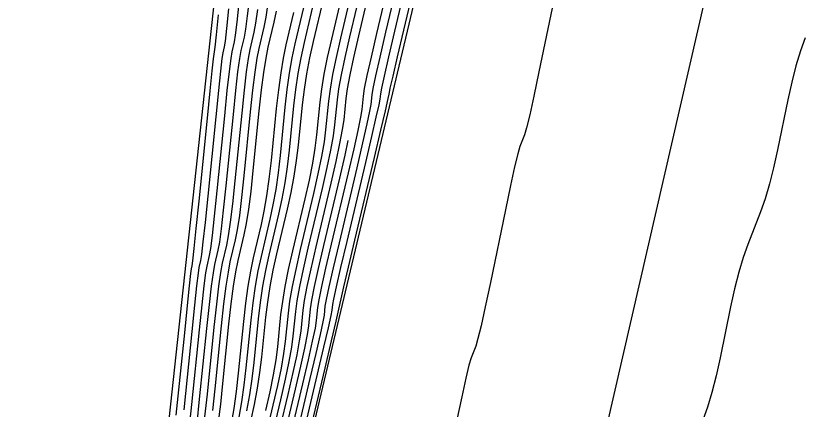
# Model space of a CAD drawing. Extents: x 1724534 to 1727318, y 657156 to 660047.
# Drawn here: x 1725559.82 to 1725578.02, y 659581.16 to 659590.25 of the extents above; entities that cross this region are included whole.
import ezdxf

# ---------------------------------------------------------------- set-up
doc = ezdxf.new("R2010")
doc.units = 0
for name, color, linetype in [('SURVEY - CONTOURS - Index with Text', 7, 'Continuous'), ('SURVEY - CONTOURS - Intermediate with optional Text', 7, 'Continuous'), ('SURVEY - DTM - Breaklines', 7, 'Continuous'), ('SURVEY - NON-TRANSPORTATION - Features', 7, 'Continuous'), ('SURVEY - TRANSPORTATION - Roads Text', 7, 'Continuous'), ('SURVEY - UTILITIES - Fiber Optic Cable (Underground) with Text', 7, 'Continuous'), ('SURVEY - UTILITIES - Poles and Miscellaneous with Text', 7, 'Continuous')]:
    doc.layers.add(name, color=color, linetype=linetype)

msp = doc.modelspace()

# ---------------------------------------------------------------- linework, layer by layer
at = {"layer": 'SURVEY - CONTOURS - Index with Text'}
for points in [[(1725563.821, 659580.694), (1725563.881, 659581.271), (1725564.057, 659582.995), (1725564.117, 659583.572), (1725564.166, 659584.011), (1725564.204, 659584.311), (1725564.232, 659584.472), (1725564.29, 659584.716), (1725564.317, 659584.878), (1725564.355, 659585.18), (1725564.404, 659585.622), (1725564.464, 659586.205), (1725564.639, 659587.944), (1725564.699, 659588.526), (1725564.748, 659588.965), (1725564.785, 659589.263), (1725564.811, 659589.419), (1725564.864, 659589.646), (1725564.89, 659589.803), (1725564.927, 659590.103), (1725564.976, 659590.547)], [(1725572.235, 659590.62), (1725571.894, 659588.953), (1725571.777, 659588.394), (1725571.683, 659587.965), (1725571.61, 659587.667), (1725571.56, 659587.501), (1725571.456, 659587.231), (1725571.406, 659587.064), (1725571.333, 659586.764), (1725571.237, 659586.333), (1725571.119, 659585.769), (1725570.773, 659584.09), (1725570.655, 659583.526), (1725570.559, 659583.094), (1725570.486, 659582.794), (1725570.435, 659582.624), (1725570.33, 659582.349), (1725570.279, 659582.18), (1725570.206, 659581.881), (1725570.11, 659581.45), (1725569.992, 659580.888)], [(1725567.484, 659587.37), (1725567.411, 659587.032), (1725567.288, 659586.503), (1725566.919, 659584.945), (1725566.797, 659584.416), (1725566.705, 659583.996), (1725566.643, 659583.685), (1725566.613, 659583.483), (1725566.573, 659583.091), (1725566.543, 659582.889), (1725566.481, 659582.578), (1725566.389, 659582.156), (1725566.266, 659581.625), (1725565.896, 659580.062)]]:
    msp.add_lwpolyline(points, dxfattribs=at)
at = {"layer": 'SURVEY - CONTOURS - Intermediate with optional Text'}
for points in [[(1725569.215, 659591.806), (1725568.77, 659589.922), (1725568.624, 659589.302), (1725568.519, 659588.854), (1725568.455, 659588.58), (1725568.433, 659588.479), (1725568.429, 659588.439), (1725568.406, 659588.337), (1725568.342, 659588.059), (1725568.236, 659587.607), (1725568.087, 659586.979), (1725567.636, 659585.071), (1725567.488, 659584.444), (1725567.382, 659583.992), (1725567.317, 659583.715), (1725567.295, 659583.613), (1725567.291, 659583.576), (1725567.269, 659583.475), (1725567.204, 659583.198), (1725567.098, 659582.745), (1725566.949, 659582.116), (1725566.497, 659580.206)], [(1725568.757, 659591.579), (1725568.353, 659589.869), (1725568.219, 659589.298), (1725568.122, 659588.866), (1725568.06, 659588.574), (1725568.033, 659588.423), (1725568.011, 659588.204), (1725567.985, 659588.051), (1725567.922, 659587.756), (1725567.823, 659587.32), (1725567.688, 659586.741), (1725567.278, 659585.008), (1725567.142, 659584.43), (1725567.043, 659583.994), (1725566.98, 659583.7), (1725566.954, 659583.548), (1725566.932, 659583.334), (1725566.906, 659583.182), (1725566.843, 659582.888), (1725566.743, 659582.45), (1725566.607, 659581.871), (1725566.196, 659580.134)], [(1725568.986, 659591.692), (1725568.561, 659589.895), (1725568.421, 659589.3), (1725568.32, 659588.86), (1725568.257, 659588.577), (1725568.233, 659588.451), (1725568.22, 659588.322), (1725568.196, 659588.194), (1725568.132, 659587.908), (1725568.029, 659587.463), (1725567.887, 659586.86), (1725567.457, 659585.04), (1725567.315, 659584.437), (1725567.212, 659583.993), (1725567.149, 659583.707), (1725567.124, 659583.581), (1725567.112, 659583.455), (1725567.087, 659583.328), (1725567.024, 659583.043), (1725566.921, 659582.598), (1725566.347, 659580.17)], [(1725568.528, 659591.465), (1725568.145, 659589.842), (1725568.017, 659589.296), (1725567.923, 659588.872), (1725567.862, 659588.572), (1725567.834, 659588.394), (1725567.803, 659588.086), (1725567.774, 659587.908), (1725567.712, 659587.605), (1725567.617, 659587.176), (1725567.488, 659586.622), (1725567.099, 659584.977), (1725566.969, 659584.423), (1725566.874, 659583.995), (1725566.812, 659583.692), (1725566.784, 659583.516), (1725566.753, 659583.212), (1725566.724, 659583.036), (1725566.662, 659582.733), (1725566.566, 659582.303), (1725566.437, 659581.748), (1725566.046, 659580.098)], [(1725568.07, 659591.238), (1725567.728, 659589.789), (1725567.613, 659589.291), (1725567.526, 659588.884), (1725567.467, 659588.566), (1725567.435, 659588.338), (1725567.386, 659587.851), (1725567.353, 659587.623), (1725567.293, 659587.302), (1725567.204, 659586.889), (1725567.088, 659586.384), (1725566.74, 659584.914), (1725566.624, 659584.409), (1725566.535, 659583.997), (1725566.475, 659583.677), (1725566.443, 659583.451), (1725566.394, 659582.97), (1725566.361, 659582.743), (1725566.301, 659582.423), (1725566.212, 659582.009), (1725566.095, 659581.502), (1725565.746, 659580.026)], [(1725567.841, 659591.124), (1725567.52, 659589.763), (1725567.411, 659589.289), (1725567.328, 659588.889), (1725567.269, 659588.563), (1725567.235, 659588.31), (1725567.177, 659587.734), (1725567.143, 659587.48), (1725567.083, 659587.15), (1725566.998, 659586.745), (1725566.888, 659586.265), (1725566.561, 659584.882), (1725566.451, 659584.402), (1725566.366, 659583.998), (1725566.307, 659583.67), (1725566.272, 659583.418), (1725566.214, 659582.849), (1725566.18, 659582.597), (1725566.12, 659582.268), (1725566.035, 659581.862), (1725565.924, 659581.38), (1725565.595, 659579.991)], [(1725567.612, 659591.01), (1725567.311, 659589.737), (1725567.209, 659589.287), (1725567.129, 659588.895), (1725567.071, 659588.56), (1725567.035, 659588.282), (1725566.968, 659587.616), (1725566.932, 659587.337), (1725566.873, 659586.999), (1725566.792, 659586.602), (1725566.688, 659586.145), (1725566.382, 659584.85), (1725566.278, 659584.395), (1725566.197, 659583.999), (1725566.138, 659583.662), (1725566.102, 659583.386), (1725566.035, 659582.727), (1725565.998, 659582.45), (1725565.939, 659582.113), (1725565.858, 659581.715), (1725565.753, 659581.257), (1725565.445, 659579.955)], [(1725567.383, 659590.897), (1725567.103, 659589.71), (1725567.007, 659589.285), (1725566.931, 659588.901), (1725566.874, 659588.557), (1725566.836, 659588.254), (1725566.76, 659587.498), (1725566.721, 659587.194), (1725566.663, 659586.847), (1725566.586, 659586.458), (1725566.488, 659586.026), (1725566.203, 659584.819), (1725566.105, 659584.388), (1725566.028, 659584), (1725565.97, 659583.655), (1725565.931, 659583.353), (1725565.855, 659582.606), (1725565.817, 659582.304), (1725565.759, 659581.958), (1725565.681, 659581.568), (1725565.583, 659581.134)], [(1725564.002, 659580.84), (1725564.061, 659581.393), (1725564.227, 659583.028), (1725564.285, 659583.58), (1725564.335, 659584.01), (1725564.377, 659584.318), (1725564.411, 659584.503), (1725564.489, 659584.836), (1725564.523, 659585.022), (1725564.565, 659585.332), (1725564.615, 659585.765), (1725564.673, 659586.322), (1725564.839, 659587.972), (1725564.897, 659588.529), (1725564.946, 659588.96), (1725564.987, 659589.265), (1725565.019, 659589.446), (1725565.093, 659589.76), (1725565.126, 659589.941), (1725565.166, 659590.249), (1725565.216, 659590.683)], [(1725565.241, 659580.889), (1725565.326, 659581.274), (1725565.397, 659581.648), (1725565.454, 659582.011), (1725565.496, 659582.363), (1725565.591, 659583.288), (1725565.633, 659583.64), (1725565.689, 659584.002), (1725565.76, 659584.374), (1725565.844, 659584.756), (1725566.089, 659585.788), (1725566.173, 659586.171), (1725566.244, 659586.544), (1725566.3, 659586.908), (1725566.342, 659587.263), (1725566.436, 659588.198), (1725566.478, 659588.552), (1725566.534, 659588.913), (1725566.603, 659589.281), (1725566.686, 659589.657), (1725566.925, 659590.669)], [(1725564.365, 659581.133), (1725564.42, 659581.635), (1725564.568, 659583.093), (1725564.622, 659583.595), (1725564.674, 659584.008), (1725564.723, 659584.332), (1725564.769, 659584.566), (1725564.889, 659585.074), (1725564.936, 659585.309), (1725564.985, 659585.635), (1725565.036, 659586.051), (1725565.09, 659586.558), (1725565.238, 659588.029), (1725565.292, 659588.534), (1725565.343, 659588.948), (1725565.391, 659589.269), (1725565.436, 659589.499), (1725565.551, 659589.987), (1725565.596, 659590.217), (1725565.644, 659590.541)], [(1725565.149, 659581.127), (1725565.217, 659581.493), (1725565.273, 659581.865), (1725565.317, 659582.242), (1725565.42, 659583.255), (1725565.464, 659583.632), (1725565.52, 659584.003), (1725565.587, 659584.367), (1725565.665, 659584.724), (1725565.889, 659585.669), (1725565.967, 659586.027), (1725566.034, 659586.393), (1725566.089, 659586.765), (1725566.134, 659587.146), (1725566.237, 659588.169), (1725566.281, 659588.549), (1725566.336, 659588.919), (1725566.401, 659589.279), (1725566.478, 659589.631), (1725566.696, 659590.556)], [(1725563.702, 659581.15), (1725563.886, 659582.963), (1725563.949, 659583.565), (1725563.997, 659584.012), (1725564.032, 659584.304), (1725564.053, 659584.44), (1725564.09, 659584.597), (1725564.111, 659584.735), (1725564.145, 659585.029), (1725564.194, 659585.48), (1725564.256, 659586.087), (1725564.44, 659587.916), (1725564.502, 659588.523), (1725564.549, 659588.971), (1725564.583, 659589.261), (1725564.602, 659589.393), (1725564.635, 659589.533), (1725564.655, 659589.665), (1725564.688, 659589.957), (1725564.736, 659590.41)], [(1725564.184, 659580.986), (1725564.24, 659581.514), (1725564.398, 659583.06), (1725564.454, 659583.587), (1725564.505, 659584.009), (1725564.55, 659584.325), (1725564.59, 659584.535), (1725564.689, 659584.955), (1725564.729, 659585.166), (1725564.775, 659585.483), (1725564.825, 659585.908), (1725564.882, 659586.44), (1725565.039, 659588.001), (1725565.095, 659588.532), (1725565.145, 659588.954), (1725565.189, 659589.267), (1725565.228, 659589.472), (1725565.322, 659589.874), (1725565.361, 659590.079), (1725565.405, 659590.395)], [(1725564.494, 659580.873), (1725564.547, 659581.279), (1725564.599, 659581.757), (1725564.738, 659583.125), (1725564.791, 659583.602), (1725564.843, 659584.007), (1725564.896, 659584.339), (1725564.948, 659584.598), (1725565.089, 659585.193), (1725565.142, 659585.453), (1725565.194, 659585.786), (1725565.247, 659586.194), (1725565.299, 659586.675), (1725565.438, 659588.057), (1725565.49, 659588.537), (1725565.542, 659588.942), (1725565.593, 659589.271), (1725565.644, 659589.525), (1725565.78, 659590.101), (1725565.832, 659590.355)], [(1725564.795, 659580.832), (1725564.855, 659581.183), (1725564.91, 659581.572), (1725564.958, 659581.999), (1725565.079, 659583.19), (1725565.128, 659583.617), (1725565.182, 659584.005), (1725565.241, 659584.353), (1725565.307, 659584.661), (1725565.489, 659585.431), (1725565.554, 659585.74), (1725565.614, 659586.089), (1725565.668, 659586.48), (1725565.716, 659586.91), (1725565.837, 659588.113), (1725565.885, 659588.543), (1725565.939, 659588.93), (1725565.997, 659589.275), (1725566.061, 659589.578), (1725566.238, 659590.328)], [(1725564.972, 659580.979), (1725565.036, 659581.338), (1725565.091, 659581.718), (1725565.138, 659582.121), (1725565.25, 659583.223), (1725565.296, 659583.625), (1725565.351, 659584.004), (1725565.414, 659584.36), (1725565.486, 659584.693), (1725565.689, 659585.55), (1725565.761, 659585.884), (1725565.824, 659586.241), (1725565.879, 659586.623), (1725565.925, 659587.028), (1725566.037, 659588.141), (1725566.083, 659588.546), (1725566.137, 659588.925), (1725566.199, 659589.277), (1725566.269, 659589.604), (1725566.467, 659590.442)], [(1725563.522, 659581.029), (1725563.716, 659582.93), (1725563.78, 659583.557), (1725563.828, 659584.013), (1725563.859, 659584.296), (1725563.873, 659584.409), (1725563.89, 659584.478), (1725563.904, 659584.591), (1725563.935, 659584.877), (1725563.983, 659585.337), (1725564.047, 659585.97), (1725564.24, 659587.888), (1725564.304, 659588.52), (1725564.351, 659588.977), (1725564.381, 659589.259), (1725564.394, 659589.366), (1725564.407, 659589.419), (1725564.42, 659589.527), (1725564.45, 659589.811), (1725564.496, 659590.273)], [(1725578.038, 659589.743), (1725577.929, 659589.438), (1725577.826, 659589.098), (1725577.729, 659588.721), (1725577.638, 659588.307), (1725577.402, 659587.155), (1725577.311, 659586.742), (1725577.215, 659586.366), (1725577.114, 659586.027), (1725577.007, 659585.726), (1725576.716, 659584.972), (1725576.61, 659584.669), (1725576.508, 659584.328), (1725576.41, 659583.946), (1725576.317, 659583.526), (1725576.075, 659582.352), (1725575.983, 659581.932), (1725575.886, 659581.552), (1725575.785, 659581.212), (1725575.681, 659580.912)]]:
    msp.add_lwpolyline(points, dxfattribs=at)
at = {"layer": 'SURVEY - DTM - Breaklines'}
msp.add_lwpolyline([(1725548.52, 659521.481), (1725556.845, 659545.065), (1725562.116, 659569.482), (1725564.828, 659594.513), (1725575.937, 659617.765), (1725582.317, 659641.569), (1725587.744, 659666.22), (1725593.428, 659690.724), (1725599.084, 659714.698), (1725604.574, 659739.361), (1725605.919, 659744.429), (1725611.764, 659762.844), (1725613.112, 659786.858), (1725615.798, 659788.854), (1725620.104, 659809.038)], dxfattribs=at)
at = {"layer": 'SURVEY - NON-TRANSPORTATION - Features'}
msp.add_lwpolyline([(1725478.626, 659231.962), (1725484.871, 659256.014), (1725491.647, 659280.125), (1725496.324, 659306.695), (1725504.184, 659330.541), (1725509.657, 659355.134), (1725515.881, 659378.125), (1725522.114, 659402.336), (1725528.356, 659426.565), (1725533.162, 659451.14), (1725540.618, 659474.976), (1725541.895, 659480.465), (1725545.325, 659497.45), (1725552.4, 659520.505), (1725557.595, 659544.875), (1725563.899, 659569.033), (1725569.664, 659593.303), (1725577.056, 659617.422)], dxfattribs=at)
at = {"layer": 'SURVEY - UTILITIES - Fiber Optic Cable (Underground) with Text'}
msp.add_lwpolyline([(1725620.739, 659775.717), (1725611.515, 659729.876), (1725595.678, 659670.817), (1725588.852, 659637.987), (1725579.945, 659608.985), (1725572.052, 659574.699), (1725561.954, 659530.586), (1725538.949, 659448.715), (1725526.808, 659392.271), (1725505.744, 659313.434), (1725493.556, 659248.407)], dxfattribs=at)

# ---------------------------------------------------------------- texts
at = {"layer": 'SURVEY - TRANSPORTATION - Roads Text'}
msp.add_text('I-440 EASTBOUND EXIT RAMP (ASP)', height=6, rotation=255.7467, dxfattribs=at).set_placement((1725610.504, 659607.819))
at = {"layer": 'SURVEY - UTILITIES - Poles and Miscellaneous with Text'}
msp.add_text('TDOT ITS (2)', height=5, rotation=256.05, dxfattribs=at).set_placement((1725588.552, 659613.936))

doc.saveas('drawing.dxf')
